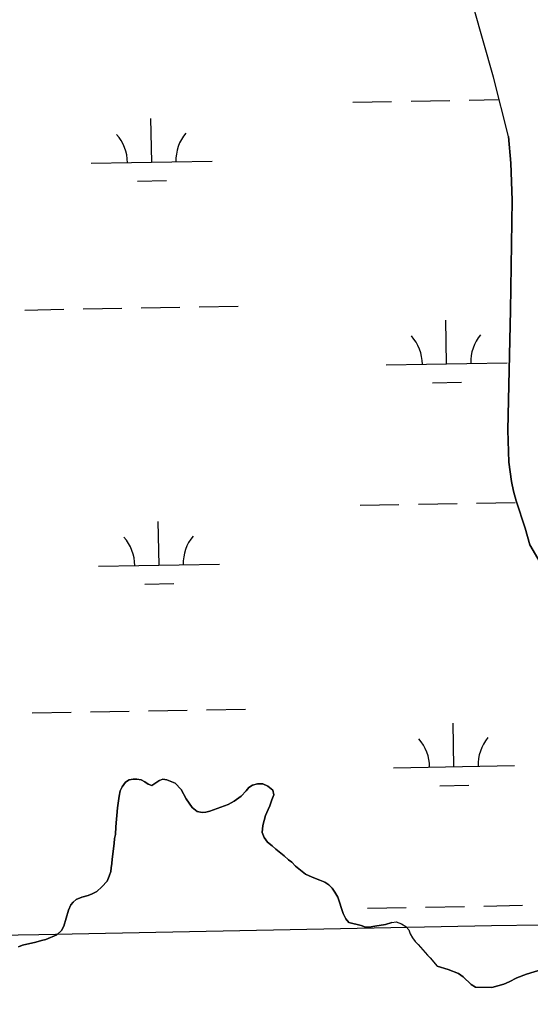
# Model space of a CAD drawing. Extents: x 3957609 to 3995875, y 234277 to 260273.
# Drawn here: x 3986279 to 3986701, y 243145 to 243947 of the extents above; entities that cross this region are included whole.
import ezdxf

# ---------------------------------------------------------------- set-up
doc = ezdxf.new("R2010")
doc.units = 0
for name, color, linetype in [('V-GRID-MAJR', 7, 'Continuous'), ('V-TOPO-SHOR', 7, 'Continuous'), ('V-WETL-SWMP', 7, 'Continuous')]:
    doc.layers.add(name, color=color, linetype=linetype)

msp = doc.modelspace()

# ---------------------------------------------------------------- linework, layer by layer
at = {"layer": 'V-GRID-MAJR'}
msp.add_spline([(3961816.723, 242728.005), (3967136.284, 242827.44), (3972455.83, 242927.648), (3977775.362, 243028.63), (3983094.879, 243130.385), (3988414.381, 243232.915), (3993733.868, 243336.218)], degree=3, dxfattribs=at)
at = {"layer": 'V-TOPO-SHOR'}
for points in [[(3986682.847, 243850.573), (3986670.624, 243899.675), (3986654.085, 243957.822)], [(3986682.847, 243850.573), (3986684.913, 243828.593), (3986686.005, 243798.019), (3986684.481, 243707.276), (3986682.382, 243608.339), (3986683.263, 243581.76), (3986685.509, 243565.978), (3986687.133, 243557.788), (3986689.355, 243549.801), (3986696.62, 243527.238), (3986700.658, 243513.459), (3986710.904, 243495.703)], [(3986586.595, 243201.682), (3986581.477, 243200.158), (3986572.439, 243198.624), (3986567.919, 243198.008), (3986564.907, 243198), (3986561.286, 243199.194), (3986551.029, 243201.875), (3986548.609, 243204.881), (3986546.487, 243209.096), (3986541.924, 243222.645), (3986539.499, 243226.856), (3986537.38, 243230.166), (3986534.66, 243232.871), (3986531.338, 243234.97), (3986527.113, 243236.766), (3986520.774, 243239.158), (3986515.341, 243241.553), (3986506.883, 243248.157), (3986503.86, 243251.465), (3986501.138, 243253.566), (3986497.511, 243256.872), (3986490.865, 243262.276), (3986487.842, 243264.98), (3986483.914, 243267.982), (3986481.191, 243271.892), (3986479.37, 243276.106), (3986479.956, 243281.835), (3986482.342, 243289.98), (3986484.437, 243295.11), (3986485.934, 243298.129), (3986487.427, 243302.956), (3986489.223, 243307.181), (3986488.305, 243311.097), (3986484.076, 243314.4), (3986480.152, 243316.196), (3986475.63, 243316.182), (3986471.413, 243315.264), (3986468.407, 243313.147), (3986466.306, 243310.427), (3986462.097, 243306.196), (3986456.383, 243301.956), (3986451.267, 243299.228), (3986436.214, 243293.758), (3986432.903, 243292.845), (3986429.888, 243292.533), (3986425.665, 243293.424), (3986421.737, 243296.728), (3986416.593, 243303.947), (3986412.65, 243311.469), (3986407.51, 243316.88), (3986400.87, 243319.571), (3986397.554, 243320.165), (3986394.544, 243318.951), (3986388.226, 243315.012), (3986385.209, 243315.907), (3986382.489, 243318.009), (3986379.471, 243319.508), (3986375.852, 243320.1), (3986372.837, 243320.089), (3986369.525, 243319.477), (3986366.517, 243317.658), (3986363.816, 243313.732), (3986362.319, 243310.413), (3986361.428, 243306.19), (3986359.949, 243296.541), (3986358.491, 243280.864), (3986358.206, 243274.534), (3986357.614, 243271.216), (3986357.325, 243266.995), (3986355.556, 243254.029), (3986355.267, 243250.41), (3986354.675, 243246.791), (3986354.383, 243243.777), (3986353.189, 243240.158), (3986351.392, 243235.931), (3986347.188, 243231.096), (3986342.977, 243227.466), (3986339.066, 243225.345), (3986335.756, 243224.128), (3986330.636, 243222.607), (3986325.817, 243220.784), (3986323.413, 243218.666), (3986321.311, 243216.25), (3986319.515, 243212.022), (3986315.636, 243198.749), (3986313.84, 243195.126), (3986309.933, 243191.497), (3986300.901, 243187.854), (3986297.286, 243186.939), (3986292.469, 243185.417), (3986281.625, 243182.974), (3986278.314, 243181.757)], [(3986586.595, 243201.682), (3986590.212, 243202.294), (3986594.435, 243200.802), (3986598.06, 243198.401), (3986600.478, 243195.696), (3986601.695, 243192.384), (3986603.514, 243189.075), (3986605.934, 243186.066), (3986608.353, 243183.664), (3986615.914, 243174.946), (3986618.333, 243172.541), (3986624.08, 243165.625)], [(3986713.112, 243163.741), (3986697.937, 243159.098), (3986689.751, 243156.075), (3986683.566, 243152.659), (3986678.974, 243150.847), (3986669.191, 243148.018), (3986655.598, 243148.377), (3986651.994, 243150.564), (3986645.579, 243156.942), (3986641.772, 243159.727), (3986633.171, 243162.899), (3986624.08, 243165.625)]]:
    msp.add_lwpolyline(points, dxfattribs=at)
at = {"layer": 'V-WETL-SWMP'}
for p, q in [((3986650.406, 243880.622), (3986675.254, 243881.074)), ((3986554.422, 243878.877), (3986586.416, 243879.459)), ((3986602.414, 243879.75), (3986634.408, 243880.332)), ((3986388.229, 243829.418), (3986387.575, 243865.412)), ((3986338.238, 243828.509), (3986438.221, 243830.327)), ((3986376.512, 243813.771), (3986400.508, 243814.207)), ((3986283.586, 243707.424), (3986315.581, 243708.006)), ((3986331.578, 243708.297), (3986363.573, 243708.878)), ((3986379.57, 243709.169), (3986411.565, 243709.751)), ((3986427.562, 243710.042), (3986459.557, 243710.624)), ((3986631.767, 243663.005), (3986631.112, 243698.999)), ((3986581.775, 243662.096), (3986681.759, 243663.914)), ((3986620.049, 243647.358), (3986644.046, 243647.794)), ((3986560.47, 243546.257), (3986592.464, 243546.839)), ((3986608.462, 243547.13), (3986640.456, 243547.711)), ((3986656.454, 243548.002), (3986688.448, 243548.584)), ((3986394.277, 243496.798), (3986393.623, 243532.792)), ((3986344.286, 243495.889), (3986444.269, 243497.707)), ((3986382.56, 243481.151), (3986406.556, 243481.587)), ((3986289.634, 243374.804), (3986321.629, 243375.386)), ((3986337.626, 243375.677), (3986369.621, 243376.258)), ((3986385.618, 243376.549), (3986417.613, 243377.131)), ((3986433.61, 243377.422), (3986465.605, 243378.004)), ((3986637.815, 243330.385), (3986637.161, 243366.379)), ((3986587.823, 243329.476), (3986687.807, 243331.294)), ((3986626.098, 243314.738), (3986650.094, 243315.174)), ((3986614.51, 243214.51), (3986646.504, 243215.091)), ((3986662.502, 243215.382), (3986694.497, 243215.964)), ((3986566.518, 243213.637), (3986598.512, 243214.219))]:
    msp.add_line(p, q, dxfattribs=at)
for points in [[(3986710.905, 243495.704), (3986700.658, 243513.46), (3986696.619, 243527.238), (3986689.356, 243549.801), (3986687.133, 243557.788), (3986685.51, 243565.978), (3986683.263, 243581.76), (3986682.383, 243608.339), (3986684.481, 243707.276), (3986686.005, 243798.018), (3986684.913, 243828.593), (3986682.847, 243850.572), (3986670.624, 243899.676), (3986654.085, 243957.822)], [(3986354.675, 243246.792), (3986355.267, 243250.411), (3986355.557, 243254.029), (3986357.326, 243266.995), (3986357.615, 243271.215), (3986358.207, 243274.533), (3986358.49, 243280.863), (3986359.949, 243296.541), (3986361.427, 243306.19), (3986362.318, 243310.413), (3986363.815, 243313.733), (3986366.516, 243317.659), (3986369.525, 243319.477), (3986372.838, 243320.09), (3986375.852, 243320.099), (3986379.471, 243319.507), (3986382.49, 243318.009), (3986385.209, 243315.908), (3986388.226, 243315.013), (3986394.543, 243318.95), (3986397.554, 243320.165), (3986400.871, 243319.572), (3986407.51, 243316.88), (3986412.651, 243311.47), (3986416.592, 243303.947), (3986421.738, 243296.728), (3986425.666, 243293.425), (3986429.888, 243292.533), (3986432.902, 243292.844), (3986436.214, 243293.758), (3986451.268, 243299.229), (3986456.384, 243301.957), (3986462.098, 243306.195), (3986466.305, 243310.427), (3986468.406, 243313.146), (3986471.414, 243315.265), (3986475.631, 243316.182), (3986480.152, 243316.196), (3986484.076, 243314.399), (3986488.306, 243311.097), (3986489.222, 243307.181), (3986487.426, 243302.956), (3986485.934, 243298.129), (3986484.436, 243295.11), (3986482.342, 243289.98), (3986479.955, 243281.834), (3986479.37, 243276.106), (3986481.191, 243271.892), (3986483.915, 243267.982), (3986487.843, 243264.979), (3986490.865, 243262.276), (3986497.512, 243256.871), (3986501.139, 243253.566), (3986503.859, 243251.465), (3986506.883, 243248.158), (3986515.342, 243241.553), (3986520.775, 243239.158), (3986527.112, 243236.766), (3986531.337, 243234.97), (3986534.659, 243232.871), (3986537.38, 243230.166), (3986539.5, 243226.857), (3986541.924, 243222.645), (3986546.486, 243209.095), (3986548.609, 243204.882), (3986551.029, 243201.875), (3986561.285, 243199.193), (3986564.906, 243197.999), (3986567.92, 243198.008), (3986572.439, 243198.624), (3986581.477, 243200.159), (3986586.596, 243201.682), (3986590.211, 243202.295), (3986594.435, 243200.801), (3986598.059, 243198.401), (3986600.479, 243195.695), (3986601.695, 243192.384), (3986603.513, 243189.074), (3986605.934, 243186.067), (3986608.352, 243183.663), (3986615.914, 243174.945), (3986618.332, 243172.541), (3986624.08, 243165.626), (3986633.17, 243162.899), (3986641.773, 243159.727), (3986645.579, 243156.941), (3986651.994, 243150.565), (3986655.598, 243148.377), (3986669.19, 243148.019), (3986678.975, 243150.847), (3986683.566, 243152.659), (3986689.751, 243156.076), (3986697.936, 243159.098), (3986713.112, 243163.741)], [(3986278.314, 243181.757), (3986281.626, 243182.973), (3986292.469, 243185.417), (3986297.287, 243186.939), (3986300.901, 243187.854), (3986309.932, 243191.498), (3986313.84, 243195.127), (3986315.637, 243198.75), (3986319.515, 243212.023), (3986321.311, 243216.249), (3986323.413, 243218.666), (3986325.818, 243220.783), (3986330.635, 243222.606), (3986335.755, 243224.129), (3986339.066, 243225.345), (3986342.978, 243227.466), (3986347.187, 243231.096), (3986351.392, 243235.931), (3986353.188, 243240.157), (3986354.382, 243243.777), (3986354.675, 243246.792)]]:
    msp.add_lwpolyline(points, dxfattribs=at)
for centre, start, end in [((3986332.987, 243828.888), 0.269879, 41.813537), ((3986443.454, 243830.897), 140.269876, 181.813534), ((3986576.525, 243662.475), 0.269879, 41.813537), ((3986686.992, 243664.484), 140.269876, 181.813534), ((3986339.035, 243496.268), 0.269879, 41.813537), ((3986449.503, 243498.277), 140.269876, 181.813534), ((3986582.573, 243329.855), 0.269879, 41.813537), ((3986693.04, 243331.864), 140.269876, 181.813534)]:
    msp.add_arc(centre, 35.246, start, end, dxfattribs=at)

doc.saveas('drawing.dxf')
